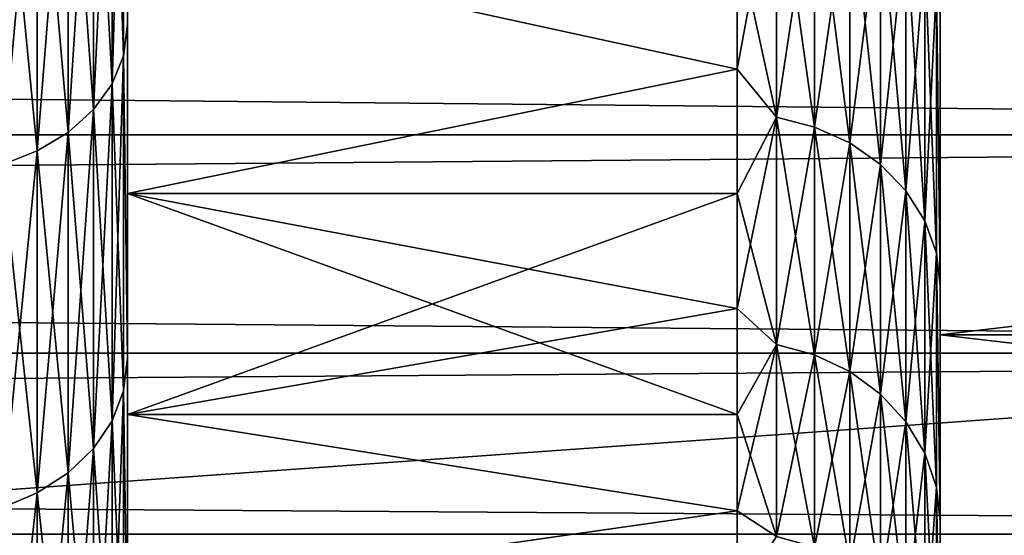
# Model space of a CAD drawing. Header units: metres. Extents: x -17 to 65, y -30 to 30.
# Tile 276 of 413: x 46.641 to 48.095, y -7.519 to -6.758. Entities that reach past the tile are written whole.
import ezdxf

# ---------------------------------------------------------------- set-up
doc = ezdxf.new("R2010")
doc.units = ezdxf.units.M
doc.layers.add('solid_508461', color=7, linetype='CONTINUOUS')

msp = doc.modelspace()

# ---------------------------------------------------------------- linework, layer by layer
at = {"layer": 'solid_508461'}
for points in [[(48, -7.150921, -4.407299), (48, -7.223251, -26.015852), (48, -5.804135, -26.368771)], [(60, -5.804135, -26.368771), (48, -5.804135, -26.368771), (48, -7.223251, -26.015852)], [(48, -6.751059, -4.99832), (48, -7.150921, -4.407299), (48, -5.804135, -26.368771)], [(60, -7.223251, -26.015852), (60, -5.804135, -26.368771), (48, -7.223251, -26.015852)], [(48, -5.808467, 6.068089), (48, -5.804135, 26.368771), (48, -7.223251, 26.015852)], [(60, -7.223251, 26.015852), (48, -7.223251, 26.015852), (48, -5.804135, 26.368771)], [(60, -5.804135, 26.368771), (60, -7.223251, 26.015852), (48, -5.804135, 26.368771)], [(48, -6.302543, 5.55319), (48, -5.808467, 6.068089), (48, -7.223251, 26.015852)], [(44, -6.136563, -29.365671), (65, -6.136523, -29.365679), (65, -7.640128, -29.010834)], [(44, -7.640134, 29.010832), (65, -7.640128, 29.010834), (65, -6.136523, 29.365679)], [(44, -6.136563, 29.365671), (44, -7.640134, 29.010832), (65, -6.136523, 29.365679)], [(44, -7.640134, -29.010832), (44, -6.136563, -29.365671), (65, -7.640128, -29.010834)], [(46.794304, -6.270395, -6.811465), (46.799999, -6.765646, -6.23426), (46.799999, -6.227373, -6.771988)], [(46.794304, -6.270395, 6.811465), (46.799999, -6.227392, 6.771971), (46.799999, -6.765662, 6.234243)], [(46.799999, -6.227373, -6.771988), (46.799999, -6.765646, -6.23426), (46.799999, -6.635185, -4.645896)], [(46.799999, -6.765662, 6.234243), (46.799999, -6.227392, 6.771971), (46.799999, -6.635185, 4.645896)], [(46.777275, -6.308561, 6.852924), (46.794304, -6.270395, 6.811465), (46.794304, -6.811465, 6.270395)], [(46.777275, -6.852924, -6.308561), (46.794304, -6.811465, -6.270395), (46.794304, -6.270395, -6.811465)], [(46.777275, -6.308561, -6.852924), (46.777275, -6.852924, -6.308561), (46.794304, -6.270395, -6.811465)], [(46.794304, -6.811465, 6.270395), (46.794304, -6.270395, 6.811465), (46.799999, -6.765662, 6.234243)], [(46.794304, -6.270395, -6.811465), (46.794304, -6.811465, -6.270395), (46.799999, -6.765646, -6.23426)], [(46.749573, -6.343741, 6.89114), (46.777275, -6.308561, 6.852924), (46.777275, -6.852924, 6.308561)], [(46.749573, -6.89114, -6.343741), (46.777275, -6.852924, -6.308561), (46.777275, -6.308561, -6.852924)], [(46.749573, -6.343741, -6.89114), (46.749573, -6.89114, -6.343741), (46.777275, -6.308561, -6.852924)], [(46.777275, -6.852924, 6.308561), (46.777275, -6.308561, 6.852924), (46.794304, -6.811465, 6.270395)], [(48, -6.751069, 4.998307), (48, -6.302543, 5.55319), (48, -7.223251, 26.015852)], [(46.712257, -6.374579, 6.924639), (46.749573, -6.343741, 6.89114), (46.749573, -6.89114, 6.343741)], [(46.712257, -6.924639, -6.374579), (46.749573, -6.89114, -6.343741), (46.749573, -6.343741, -6.89114)], [(46.712257, -6.374579, -6.924639), (46.712257, -6.924639, -6.374579), (46.749573, -6.343741, -6.89114)], [(46.749573, -6.89114, 6.343741), (46.749573, -6.343741, 6.89114), (46.777275, -6.852924, 6.308561)], [(46.666767, -6.399888, 6.952131), (46.712257, -6.374579, 6.924639), (46.712257, -6.924639, 6.374579)], [(46.666767, -6.952131, -6.399888), (46.712257, -6.924639, -6.374579), (46.712257, -6.374579, -6.924639)], [(46.666767, -6.399888, -6.952131), (46.666767, -6.952131, -6.399888), (46.712257, -6.374579, -6.924639)], [(46.712257, -6.924639, 6.374579), (46.712257, -6.374579, 6.924639), (46.749573, -6.89114, 6.343741)], [(46.614861, -6.418693, 6.972559), (46.666767, -6.399888, 6.952131), (46.666767, -6.952131, 6.399888)], [(46.614861, -6.972559, -6.418693), (46.666767, -6.952131, -6.399888), (46.666767, -6.399888, -6.952131)], [(46.614861, -6.418693, -6.972559), (46.614861, -6.972559, -6.418693), (46.666767, -6.399888, -6.952131)], [(46.666767, -6.952131, 6.399888), (46.666767, -6.399888, 6.952131), (46.712257, -6.924639, 6.374579)], [(46.614861, -6.972559, 6.418693), (46.614861, -6.418693, 6.972559), (46.666767, -6.952131, 6.399888)], [(47.758179, -6.516956, -4.819916), (47.700001, -6.635131, -4.64597), (47.700001, -6.83147, -4.352128)], [(47.758179, -6.516956, -4.819916), (47.700001, -6.83147, -4.352128), (47.758179, -6.902236, -4.249875)], [(47.758179, -6.902236, 4.249875), (47.700001, -6.635131, 4.64597), (47.758179, -6.516956, 4.819916)], [(47.758179, -6.516956, 4.819916), (47.814533, -6.530646, 4.830041), (47.814533, -6.916736, 4.258803)], [(47.758179, -6.902236, 4.249875), (47.758179, -6.516956, 4.819916), (47.814533, -6.916736, 4.258803)], [(47.758179, -6.516956, -4.819916), (47.758179, -6.902236, -4.249875), (47.814533, -6.530646, -4.830041)], [(47.758179, -6.902236, -4.249875), (47.814533, -6.916736, -4.258803), (47.814533, -6.530646, -4.830041)], [(47.814533, -6.530646, 4.830041), (47.866474, -6.552921, 4.846515), (47.866474, -6.940327, 4.273329)], [(47.814533, -6.916736, 4.258803), (47.814533, -6.530646, 4.830041), (47.866474, -6.940327, 4.273329)], [(47.814533, -6.530646, -4.830041), (47.814533, -6.916736, -4.258803), (47.866474, -6.552921, -4.846515)], [(52, -6.553222, 4.58859), (13.5, -6.553222, 4.5886), (13.5, -6.928203, 4)], [(52, -6.928203, 4), (52, -6.553222, 4.58859), (13.5, -6.928203, 4)], [(52, -6.928203, -4), (13.5, -6.928203, -4), (13.5, -6.553222, -4.5886)], [(52, -6.553222, -4.58859), (52, -6.928203, -4), (13.5, -6.553222, -4.5886)], [(47.814533, -6.916736, -4.258803), (47.866474, -6.940327, -4.273329), (47.866474, -6.552921, -4.846515)], [(47.866474, -6.552921, 4.846515), (47.912006, -6.582922, 4.868704), (47.912006, -6.972102, 4.292893)], [(47.866474, -6.940327, 4.273329), (47.866474, -6.552921, 4.846515), (47.912006, -6.972102, 4.292893)], [(47.866474, -6.552921, -4.846515), (47.866474, -6.940327, -4.273329), (47.912006, -6.582922, -4.868704)], [(47.866474, -6.940327, -4.273329), (47.912006, -6.972102, -4.292893), (47.912006, -6.582922, -4.868704)], [(47.912006, -6.582922, 4.868704), (47.949375, -6.619494, 4.895752), (47.949375, -7.010836, 4.316743)], [(47.912006, -6.972102, 4.292893), (47.912006, -6.582922, 4.868704), (47.949375, -7.010836, 4.316743)], [(47.912006, -6.582922, -4.868704), (47.912006, -6.972102, -4.292893), (47.949375, -6.619494, -4.895752)], [(47.912006, -6.972102, -4.292893), (47.949375, -7.010836, -4.316743), (47.949375, -6.619494, -4.895752)], [(47.949375, -6.619494, 4.895752), (47.977142, -6.661229, 4.92662), (47.977142, -7.055038, 4.343959)], [(47.949375, -7.010836, 4.316743), (47.949375, -6.619494, 4.895752), (47.977142, -7.055038, 4.343959)], [(47.949375, -6.619494, -4.895752), (47.949375, -7.010836, -4.316743), (47.977142, -6.661229, -4.92662)], [(46.799999, -6.635185, -4.645896), (47.700001, -6.83147, -4.352128), (47.700001, -6.635131, -4.64597)], [(46.799999, -6.635185, 4.645896), (47.700001, -6.635131, 4.64597), (47.700001, -6.83147, 4.352128)], [(46.799999, -6.635185, -4.645896), (46.799999, -7.014775, -4.050049), (47.700001, -6.83147, -4.352128)], [(46.799999, -7.014775, 4.050049), (46.799999, -6.635185, 4.645896), (47.700001, -6.83147, 4.352128)], [(46.799999, -6.765662, 6.234243), (46.799999, -6.635185, 4.645896), (46.799999, -7.014775, 4.050049)], [(46.799999, -6.765646, -6.23426), (46.799999, -7.014775, -4.050049), (46.799999, -6.635185, -4.645896)], [(47.758179, -6.902236, 4.249875), (47.700001, -6.83147, 4.352128), (47.700001, -6.635131, 4.64597)], [(47.949375, -7.010836, -4.316743), (47.977142, -7.055038, -4.343959), (47.977142, -6.661229, -4.92662)], [(47.977142, -6.661229, 4.92662), (47.994236, -6.70652, 4.960116), (47.994236, -7.103007, 4.373495)], [(47.977142, -7.055038, 4.343959), (47.977142, -6.661229, 4.92662), (47.994236, -7.103007, 4.373495)], [(47.977142, -6.661229, -4.92662), (47.977142, -7.055038, -4.343959), (47.994236, -6.70652, -4.960116)], [(47.977142, -7.055038, -4.343959), (47.994236, -7.103007, -4.373495), (47.994236, -6.70652, -4.960116)], [(47.994236, -6.70652, 4.960116), (48, -6.751069, 4.998307), (48, -7.15093, 4.407285)], [(47.994236, -7.103007, 4.373495), (47.994236, -6.70652, 4.960116), (48, -7.15093, 4.407285)], [(47.994236, -6.70652, -4.960116), (48, -7.150921, -4.407299), (48, -6.751059, -4.99832)], [(47.994236, -6.70652, -4.960116), (47.994236, -7.103007, -4.373495), (48, -7.150921, -4.407299)], [(48, -7.15093, 4.407285), (48, -6.751069, 4.998307), (48, -7.223251, 26.015852)], [(46.794304, -6.811465, -6.270395), (46.799999, -7.257654, -5.653889), (46.799999, -6.765646, -6.23426)], [(46.794304, -6.811465, 6.270395), (46.799999, -6.765662, 6.234243), (46.799999, -7.257667, 5.653872)], [(46.799999, -6.765646, -6.23426), (46.799999, -7.257654, -5.653889), (46.799999, -7.014775, -4.050049)], [(46.799999, -7.257667, 5.653872), (46.799999, -6.765662, 6.234243), (46.799999, -7.014775, 4.050049)], [(46.777275, -6.852924, 6.308561), (46.794304, -6.811465, 6.270395), (46.794304, -7.306005, 5.686492)], [(46.777275, -7.350475, -5.721105), (46.794304, -7.306005, -5.686492), (46.794304, -6.811465, -6.270395)], [(46.777275, -6.852924, -6.308561), (46.777275, -7.350475, -5.721105), (46.794304, -6.811465, -6.270395)], [(46.794304, -7.306005, 5.686492), (46.794304, -6.811465, 6.270395), (46.799999, -7.257667, 5.653872)], [(46.794304, -6.811465, -6.270395), (46.794304, -7.306005, -5.686492), (46.799999, -7.257654, -5.653889)], [(46.799999, -7.014775, -4.050049), (47.700001, -7.014805, -4.050001), (47.700001, -6.83147, -4.352128)], [(46.799999, -7.014775, 4.050049), (47.700001, -6.83147, 4.352128), (47.700001, -7.014805, 4.050001)], [(47.758179, -6.902236, -4.249875), (47.700001, -6.83147, -4.352128), (47.700001, -7.014805, -4.050001)], [(47.758179, -6.902236, 4.249875), (47.700001, -7.014805, 4.050001), (47.700001, -6.83147, 4.352128)], [(46.749573, -6.89114, 6.343741), (46.777275, -6.852924, 6.308561), (46.777275, -7.350475, 5.721105)], [(46.749573, -7.391465, -5.753008), (46.777275, -7.350475, -5.721105), (46.777275, -6.852924, -6.308561)], [(46.749573, -6.89114, -6.343741), (46.749573, -7.391465, -5.753008), (46.777275, -6.852924, -6.308561)], [(46.777275, -7.350475, 5.721105), (46.777275, -6.852924, 6.308561), (46.794304, -7.306005, 5.686492)], [(46.712257, -6.924639, 6.374579), (46.749573, -6.89114, 6.343741), (46.749573, -7.391465, 5.753008)], [(46.712257, -7.427396, -5.780974), (46.749573, -7.391465, -5.753008), (46.749573, -6.89114, -6.343741)], [(46.712257, -6.924639, -6.374579), (46.712257, -7.427396, -5.780974), (46.749573, -6.89114, -6.343741)], [(46.749573, -7.391465, 5.753008), (46.749573, -6.89114, 6.343741), (46.777275, -7.350475, 5.721105)], [(47.758179, -6.902236, -4.249875), (47.700001, -7.014805, -4.050001), (47.700001, -7.184787, -3.740165)], [(47.758179, -6.902236, -4.249875), (47.700001, -7.184787, -3.740165), (47.758179, -7.237785, -3.649215)], [(47.758179, -7.237785, 3.649215), (47.700001, -7.014805, 4.050001), (47.758179, -6.902236, 4.249875)], [(47.758179, -6.902236, 4.249875), (47.814533, -6.916736, 4.258803), (47.814533, -7.25299, 3.656881)], [(47.758179, -7.237785, 3.649215), (47.758179, -6.902236, 4.249875), (47.814533, -7.25299, 3.656881)], [(47.758179, -6.902236, -4.249875), (47.758179, -7.237785, -3.649215), (47.814533, -6.916736, -4.258803)], [(47.758179, -7.237785, -3.649215), (47.814533, -7.25299, -3.656881), (47.814533, -6.916736, -4.258803)], [(47.814533, -6.916736, 4.258803), (47.866474, -6.940327, 4.273329), (47.866474, -7.277728, 3.669353)], [(47.814533, -7.25299, 3.656881), (47.814533, -6.916736, 4.258803), (47.866474, -7.277728, 3.669353)], [(47.814533, -6.916736, -4.258803), (47.814533, -7.25299, -3.656881), (47.866474, -6.940327, -4.273329)], [(52, -6.928203, 4), (13.5, -6.928203, 4), (13.5, -7.250454, 3.380956)], [(52, -7.250447, 3.380962), (52, -6.928203, 4), (13.5, -7.250454, 3.380956)], [(52, -7.250447, -3.380962), (13.5, -7.250454, -3.380956), (13.5, -6.928203, -4)], [(52, -6.928203, -4), (52, -7.250447, -3.380962), (13.5, -6.928203, -4)], [(46.666767, -6.952131, 6.399888), (46.712257, -6.924639, 6.374579), (46.712257, -7.427396, 5.780974)], [(46.666767, -7.456885, -5.803926), (46.712257, -7.427396, -5.780974), (46.712257, -6.924639, -6.374579)], [(46.666767, -6.952131, -6.399888), (46.666767, -7.456885, -5.803926), (46.712257, -6.924639, -6.374579)], [(46.712257, -7.427396, 5.780974), (46.712257, -6.924639, 6.374579), (46.749573, -7.391465, 5.753008)], [(47.814533, -7.25299, -3.656881), (47.866474, -7.277728, -3.669353), (47.866474, -6.940327, -4.273329)], [(47.866474, -6.940327, 4.273329), (47.912006, -6.972102, 4.292893), (47.912006, -7.311048, 3.686153)], [(47.866474, -7.277728, 3.669353), (47.866474, -6.940327, 4.273329), (47.912006, -7.311048, 3.686153)], [(47.866474, -6.940327, -4.273329), (47.866474, -7.277728, -3.669353), (47.912006, -6.972102, -4.292893)], [(46.614861, -6.972559, 6.418693), (46.666767, -6.952131, 6.399888), (46.666767, -7.456885, 5.803926)], [(46.614861, -7.478796, -5.820981), (46.666767, -7.456885, -5.803926), (46.666767, -6.952131, -6.399888)], [(46.614861, -6.972559, -6.418693), (46.614861, -7.478796, -5.820981), (46.666767, -6.952131, -6.399888)], [(46.666767, -7.456885, 5.803926), (46.666767, -6.952131, 6.399888), (46.712257, -7.427396, 5.780974)], [(46.614861, -7.478796, 5.820981), (46.614861, -6.972559, 6.418693), (46.666767, -7.456885, 5.803926)], [(47.866474, -7.277728, -3.669353), (47.912006, -7.311048, -3.686153), (47.912006, -6.972102, -4.292893)], [(47.912006, -6.972102, 4.292893), (47.949375, -7.010836, 4.316743), (47.949375, -7.351665, 3.706631)], [(47.912006, -7.311048, 3.686153), (47.912006, -6.972102, 4.292893), (47.949375, -7.351665, 3.706631)], [(47.912006, -6.972102, -4.292893), (47.912006, -7.311048, -3.686153), (47.949375, -7.010836, -4.316743)], [(46.799999, -7.014775, -4.050049), (46.799999, -7.341137, -3.423116), (47.700001, -7.014805, -4.050001)], [(46.799999, -7.014775, 4.050049), (47.700001, -7.184787, 3.740165), (47.700001, -7.341093, 3.423208)], [(46.799999, -7.341137, 3.423116), (46.799999, -7.014775, 4.050049), (47.700001, -7.341093, 3.423208)], [(46.799999, -7.014775, 4.050049), (47.700001, -7.014805, 4.050001), (47.700001, -7.184787, 3.740165)], [(46.799999, -7.257667, 5.653872), (46.799999, -7.014775, 4.050049), (46.799999, -7.341137, 3.423116)], [(46.799999, -7.257654, -5.653889), (46.799999, -7.341137, -3.423116), (46.799999, -7.014775, -4.050049)], [(46.799999, -7.341137, -3.423116), (47.700001, -7.184787, -3.740165), (47.700001, -7.014805, -4.050001)], [(47.758179, -7.237785, 3.649215), (47.700001, -7.184787, 3.740165), (47.700001, -7.014805, 4.050001)], [(47.912006, -7.311048, -3.686153), (47.949375, -7.351665, -3.706631), (47.949375, -7.010836, -4.316743)], [(47.949375, -7.010836, 4.316743), (47.977142, -7.055038, 4.343959), (47.977142, -7.398016, 3.730001)], [(47.949375, -7.351665, 3.706631), (47.949375, -7.010836, 4.316743), (47.977142, -7.398016, 3.730001)], [(47.949375, -7.010836, -4.316743), (47.949375, -7.351665, -3.706631), (47.977142, -7.055038, -4.343959)], [(47.949375, -7.351665, -3.706631), (47.977142, -7.398016, -3.730001), (47.977142, -7.055038, -4.343959)], [(47.977142, -7.055038, 4.343959), (47.994236, -7.103007, 4.373495), (47.994236, -7.448317, 3.755362)], [(47.977142, -7.398016, 3.730001), (47.977142, -7.055038, 4.343959), (47.994236, -7.448317, 3.755362)], [(47.977142, -7.055038, -4.343959), (47.977142, -7.398016, -3.730001), (47.994236, -7.103007, -4.373495)], [(47.977142, -7.398016, -3.730001), (47.994236, -7.448317, -3.755362), (47.994236, -7.103007, -4.373495)], [(47.994236, -7.103007, 4.373495), (48, -7.15093, 4.407285), (48, -7.499197, 3.784447)], [(47.994236, -7.448317, 3.755362), (47.994236, -7.103007, 4.373495), (48, -7.499197, 3.784447)], [(47.994236, -7.103007, -4.373495), (48, -7.499189, -3.784463), (48, -7.150921, -4.407299)], [(47.994236, -7.103007, -4.373495), (47.994236, -7.448317, -3.755362), (48, -7.499189, -3.784463)], [(48, -7.150921, -4.407299), (48, -7.499189, -3.784463), (48, -7.223251, -26.015852)], [(48, -7.499197, 3.784447), (48, -7.15093, 4.407285), (48, -7.223251, 26.015852)], [(46.799999, -7.341137, -3.423116), (47.700001, -7.341093, -3.423208), (47.700001, -7.184787, -3.740165)], [(47.758179, -7.237785, -3.649215), (47.700001, -7.184787, -3.740165), (47.700001, -7.341093, -3.423208)], [(47.758179, -7.237785, 3.649215), (47.700001, -7.341093, 3.423208), (47.700001, -7.184787, 3.740165)], [(48, -8.392417, -0.356821), (48, -8.621131, -25.586639), (48, -7.223251, -26.015852)], [(60, -7.223251, -26.015852), (48, -7.223251, -26.015852), (48, -8.621131, -25.586639)], [(48, -8.331858, -1.067767), (48, -8.392417, -0.356821), (48, -7.223251, -26.015852)], [(48, -8.211161, -1.771105), (48, -8.331858, -1.067767), (48, -7.223251, -26.015852)], [(48, -8.03123, -2.461574), (48, -8.211161, -1.771105), (48, -7.223251, -26.015852)], [(48, -7.793321, -3.134345), (48, -8.03123, -2.461574), (48, -7.223251, -26.015852)], [(48, -7.499189, -3.784463), (48, -7.793321, -3.134345), (48, -7.223251, -26.015852)], [(60, -8.621131, -25.586639), (60, -7.223251, -26.015852), (48, -8.621131, -25.586639)], [(48, -7.499197, 3.784447), (48, -7.223251, 26.015852), (48, -8.621131, 25.586639)], [(60, -8.621131, 25.586639), (48, -8.621131, 25.586639), (48, -7.223251, 26.015852)], [(60, -7.223251, 26.015852), (60, -8.621131, 25.586639), (48, -7.223251, 26.015852)], [(47.758179, -7.237785, -3.649215), (47.700001, -7.341093, -3.423208), (47.700001, -7.483424, -3.099736)], [(47.758179, -7.237785, -3.649215), (47.700001, -7.483424, -3.099736), (47.758179, -7.521186, -3.022261)], [(47.758179, -7.521186, 3.022261), (47.700001, -7.341093, 3.423208), (47.758179, -7.237785, 3.649215)], [(47.758179, -7.237785, 3.649215), (47.814533, -7.25299, 3.656881), (47.814533, -7.536986, 3.02861)], [(47.758179, -7.521186, 3.022261), (47.758179, -7.237785, 3.649215), (47.814533, -7.536986, 3.02861)], [(47.758179, -7.237785, -3.649215), (47.758179, -7.521186, -3.022261), (47.814533, -7.25299, -3.656881)], [(52, -7.250447, 3.380962), (13.5, -7.250454, 3.380956), (13.5, -7.51755, 2.736134)], [(52, -7.517533, 2.736187), (52, -7.250447, 3.380962), (13.5, -7.51755, 2.736134)], [(52, -7.250447, -3.380962), (52, -7.517533, -2.736187), (13.5, -7.250454, -3.380956)], [(52, -7.517533, -2.736187), (13.5, -7.51755, -2.736134), (13.5, -7.250454, -3.380956)], [(47.758179, -7.521186, -3.022261), (47.814533, -7.536986, -3.02861), (47.814533, -7.25299, -3.656881)], [(47.814533, -7.25299, 3.656881), (47.866474, -7.277728, 3.669353), (47.866474, -7.562693, 3.03894)], [(47.814533, -7.536986, 3.02861), (47.814533, -7.25299, 3.656881), (47.866474, -7.562693, 3.03894)], [(47.814533, -7.25299, -3.656881), (47.814533, -7.536986, -3.02861), (47.866474, -7.277728, -3.669353)], [(46.794304, -7.306005, -5.686492), (46.799999, -7.700015, -5.034853), (46.799999, -7.257654, -5.653889)], [(46.794304, -7.306005, 5.686492), (46.799999, -7.257667, 5.653872), (46.799999, -7.700027, 5.034833)], [(46.799999, -7.257654, -5.653889), (46.799999, -7.700015, -5.034853), (46.799999, -7.341137, -3.423116)], [(46.799999, -7.257667, 5.653872), (46.799999, -7.341137, 3.423116), (46.799999, -7.611491, 2.770402)], [(46.799999, -7.700027, 5.034833), (46.799999, -7.257667, 5.653872), (46.799999, -7.611491, 2.770402)], [(47.814533, -7.536986, -3.02861), (47.866474, -7.562693, -3.03894), (47.866474, -7.277728, -3.669353)], [(47.866474, -7.277728, 3.669353), (47.912006, -7.311048, 3.686153), (47.912006, -7.597317, 3.052853)], [(47.866474, -7.562693, 3.03894), (47.866474, -7.277728, 3.669353), (47.912006, -7.597317, 3.052853)], [(47.866474, -7.277728, -3.669353), (47.866474, -7.562693, -3.03894), (47.912006, -7.311048, -3.686153)], [(46.777275, -7.350475, 5.721105), (46.794304, -7.306005, 5.686492), (46.794304, -7.750638, 5.063745)], [(46.777275, -7.797815, -5.094567), (46.794304, -7.750638, -5.063745), (46.794304, -7.306005, -5.686492)], [(46.777275, -7.350475, -5.721105), (46.777275, -7.797815, -5.094567), (46.794304, -7.306005, -5.686492)], [(46.794304, -7.750638, 5.063745), (46.794304, -7.306005, 5.686492), (46.799999, -7.700027, 5.034833)], [(46.794304, -7.306005, -5.686492), (46.794304, -7.750638, -5.063745), (46.799999, -7.700015, -5.034853)], [(47.866474, -7.562693, -3.03894), (47.912006, -7.597317, -3.052853), (47.912006, -7.311048, -3.686153)], [(47.912006, -7.311048, 3.686153), (47.949375, -7.351665, 3.706631), (47.949375, -7.639524, 3.069813)], [(47.912006, -7.597317, 3.052853), (47.912006, -7.311048, 3.686153), (47.949375, -7.639524, 3.069813)], [(47.912006, -7.311048, -3.686153), (47.912006, -7.597317, -3.052853), (47.949375, -7.351665, -3.706631)], [(46.799999, -7.341137, -3.423116), (47.700001, -7.483424, -3.099736), (47.700001, -7.341093, -3.423208)], [(46.799999, -7.341137, 3.423116), (47.700001, -7.341093, 3.423208), (47.700001, -7.483424, 3.099736)], [(46.799999, -7.341137, -3.423116), (46.799999, -7.611491, -2.770402), (47.700001, -7.483424, -3.099736)], [(46.799999, -7.611491, 2.770402), (46.799999, -7.341137, 3.423116), (47.700001, -7.483424, 3.099736)], [(46.799999, -7.700015, -5.034853), (46.799999, -7.611491, -2.770402), (46.799999, -7.341137, -3.423116)], [(47.758179, -7.521186, 3.022261), (47.700001, -7.483424, 3.099736), (47.700001, -7.341093, 3.423208)], [(46.749573, -7.391465, 5.753008), (46.777275, -7.350475, 5.721105), (46.777275, -7.797815, 5.094567)], [(46.749573, -7.841299, -5.122976), (46.777275, -7.797815, -5.094567), (46.777275, -7.350475, -5.721105)], [(46.749573, -7.391465, -5.753008), (46.749573, -7.841299, -5.122976), (46.777275, -7.350475, -5.721105)], [(46.777275, -7.797815, 5.094567), (46.777275, -7.350475, 5.721105), (46.794304, -7.750638, 5.063745)], [(47.912006, -7.597317, -3.052853), (47.949375, -7.639524, -3.069813), (47.949375, -7.351665, -3.706631)], [(47.949375, -7.351665, 3.706631), (47.977142, -7.398016, 3.730001), (47.977142, -7.687691, 3.089168)], [(47.949375, -7.639524, 3.069813), (47.949375, -7.351665, 3.706631), (47.977142, -7.687691, 3.089168)], [(47.949375, -7.351665, -3.706631), (47.949375, -7.639524, -3.069813), (47.977142, -7.398016, -3.730001)], [(46.712257, -7.427396, 5.780974), (46.749573, -7.391465, 5.753008), (46.749573, -7.841299, 5.122976)], [(46.712257, -7.879417, -5.14788), (46.749573, -7.841299, -5.122976), (46.749573, -7.391465, -5.753008)], [(46.712257, -7.427396, -5.780974), (46.712257, -7.879417, -5.14788), (46.749573, -7.391465, -5.753008)], [(46.749573, -7.841299, 5.122976), (46.749573, -7.391465, 5.753008), (46.777275, -7.797815, 5.094567)], [(47.949375, -7.639524, -3.069813), (47.977142, -7.687691, -3.089168), (47.977142, -7.398016, -3.730001)], [(47.977142, -7.398016, 3.730001), (47.994236, -7.448317, 3.755362), (47.994236, -7.739961, 3.110172)], [(47.977142, -7.687691, 3.089168), (47.977142, -7.398016, 3.730001), (47.994236, -7.739961, 3.110172)], [(47.977142, -7.398016, -3.730001), (47.977142, -7.687691, -3.089168), (47.994236, -7.448317, -3.755362)], [(46.666767, -7.456885, 5.803926), (46.712257, -7.427396, 5.780974), (46.712257, -7.879417, 5.14788)], [(46.666767, -7.9107, -5.168318), (46.712257, -7.879417, -5.14788), (46.712257, -7.427396, -5.780974)], [(46.666767, -7.456885, -5.803926), (46.666767, -7.9107, -5.168318), (46.712257, -7.427396, -5.780974)], [(46.712257, -7.879417, 5.14788), (46.712257, -7.427396, 5.780974), (46.749573, -7.841299, 5.122976)], [(46.614861, -7.478796, 5.820981), (46.666767, -7.456885, 5.803926), (46.666767, -7.9107, 5.168318)], [(46.614861, -7.933945, -5.183505), (46.666767, -7.9107, -5.168318), (46.666767, -7.456885, -5.803926)], [(46.614861, -7.478796, -5.820981), (46.614861, -7.933945, -5.183505), (46.666767, -7.456885, -5.803926)], [(46.666767, -7.9107, 5.168318), (46.666767, -7.456885, 5.803926), (46.712257, -7.879417, 5.14788)], [(47.977142, -7.687691, -3.089168), (47.994236, -7.739961, -3.110172), (47.994236, -7.448317, -3.755362)], [(47.994236, -7.448317, 3.755362), (48, -7.499197, 3.784447), (48, -7.793327, 3.134328)], [(47.994236, -7.739961, 3.110172), (47.994236, -7.448317, 3.755362), (48, -7.793327, 3.134328)], [(47.994236, -7.448317, -3.755362), (48, -7.793321, -3.134345), (48, -7.499189, -3.784463)], [(47.994236, -7.448317, -3.755362), (47.994236, -7.739961, -3.110172), (48, -7.793321, -3.134345)], [(46.614861, -7.933945, 5.183505), (46.614861, -7.478796, 5.820981), (46.666767, -7.9107, 5.168318)], [(46.799999, -7.611491, -2.770402), (47.700001, -7.61151, -2.770363), (47.700001, -7.483424, -3.099736)], [(46.799999, -7.611491, 2.770402), (47.700001, -7.483424, 3.099736), (47.700001, -7.61151, 2.770363)], [(47.758179, -7.521186, -3.022261), (47.700001, -7.483424, -3.099736), (47.700001, -7.61151, -2.770363)], [(47.758179, -7.521186, 3.022261), (47.700001, -7.61151, 2.770363), (47.700001, -7.483424, 3.099736)], [(48, -7.793327, 3.134328), (48, -7.499197, 3.784447), (48, -8.621131, 25.586639)], [(52, -7.517533, 2.736187), (13.5, -7.51755, 2.736134), (13.5, -7.727397, 2.07058)], [(52, -7.72739, 2.070597), (52, -7.517533, 2.736187), (13.5, -7.727397, 2.07058)], [(52, -7.517533, -2.736187), (52, -7.72739, -2.070597), (13.5, -7.51755, -2.736134)], [(52, -7.72739, -2.070597), (13.5, -7.727397, -2.07058), (13.5, -7.51755, -2.736134)]]:
    msp.add_3dface(points, dxfattribs=at)

doc.saveas('drawing.dxf')
